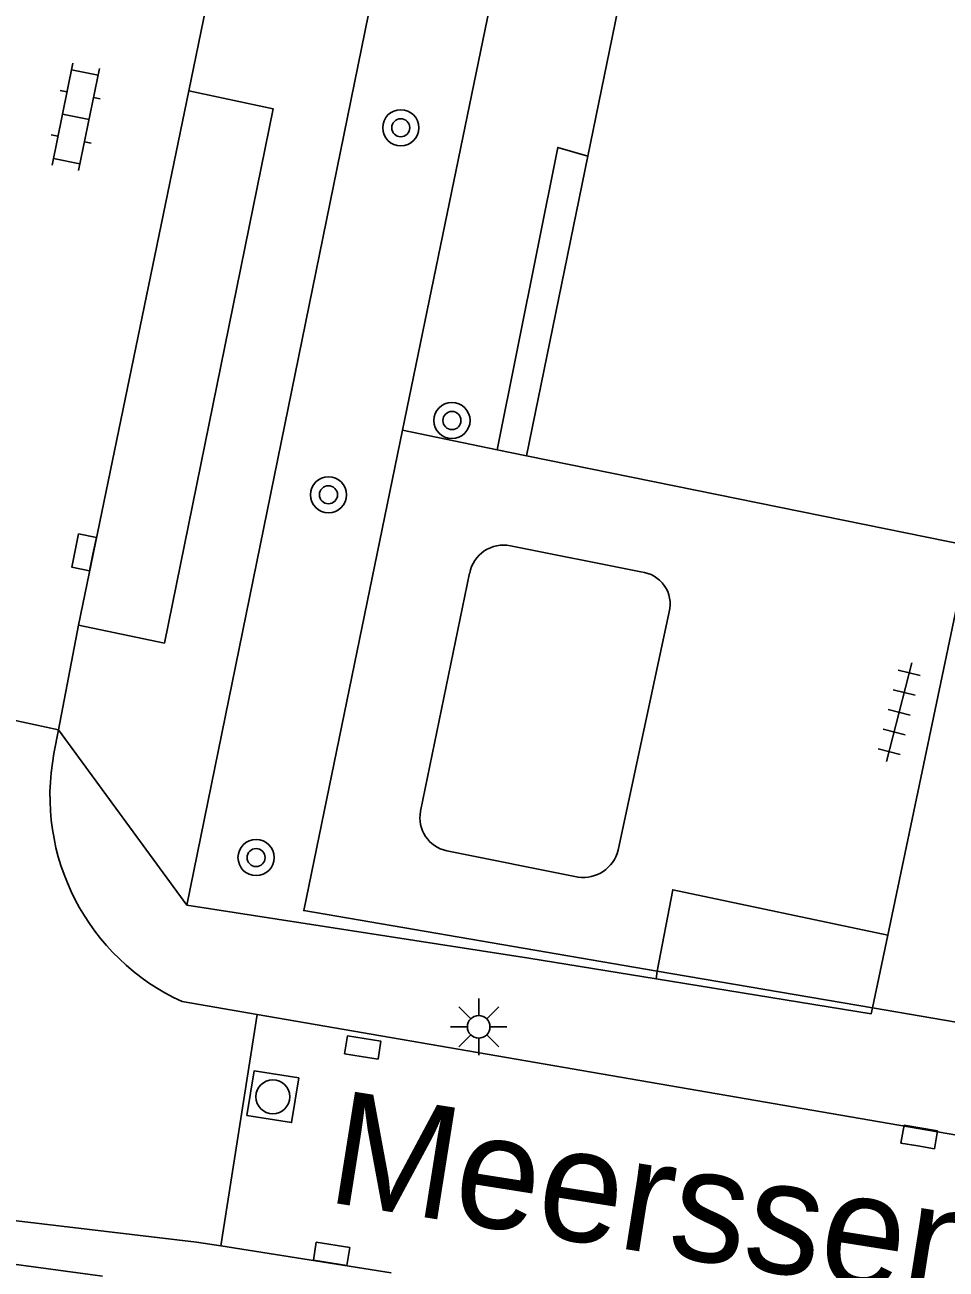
# Model space of a CAD drawing. Extents: x 124000 to 128010, y 398999 to 403000.
# Drawn here: x 127836.79 to 127857.15, y 399801.67 to 399829.17 of the extents above; entities that cross this region are included whole.
import ezdxf

# ---------------------------------------------------------------- set-up
doc = ezdxf.new("R2010")
doc.units = 0
for name, color, linetype in [('gg-afsc-hekwerk', 7, 'Continuous'), ('gg-anno-openbare ruimte label', 7, 'Continuous'), ('gg-bbg-hoofdgebouw', 7, 'Continuous'), ('gg-knt-verharding', 7, 'Continuous'), ('gg-knt-verharding nz', 7, 'Continuous'), ('gt-grn-groengrens', 7, 'Continuous'), ('gt-grn-weggrens', 7, 'Continuous'), ('gt-symb-boom', 7, 'Continuous'), ('gt-symb-klinker verharding', 7, 'Continuous'), ('gt-symb-kolk', 7, 'Continuous'), ('gt-symb-lichtmast', 7, 'Continuous'), ('gt-symb-rioolschacht', 7, 'Continuous'), ('gt-symb-tegel verharding', 7, 'Continuous')]:
    doc.layers.add(name, color=color, linetype=linetype)

# ---------------------------------------------------------------- blocks, each defined once
blk = doc.blocks.new('gt0-LMAST')
at = {"layer": 'gt-symb-lichtmast'}
for p, q in [((-0.005, 0.246), (-0.005, 0.621)), ((-0.182, 0.173), (-0.447, 0.438)), ((0.172, 0.173), (0.437, 0.438)), ((-0.255, -0.004), (-0.63, -0.004)), ((-0.182, -0.181), (-0.447, -0.446)), ((-0.005, -0.254), (-0.005, -0.629)), ((0.437, -0.446), (0.172, -0.181)), ((0.245, -0.004), (0.62, -0.004))]:
    blk.add_line(p, q, dxfattribs=at)
blk.add_circle((-0.005, -0.004), 0.25, dxfattribs=at)
blk = doc.blocks.new('gt0-KOLK')
at = {"layer": 'gt-symb-kolk'}
blk.add_lwpolyline([(0, 0), (0.375, 0), (0.375, 0.4), (-0.375, 0.4), (-0.375, 0), (0, 0)], dxfattribs=at)
blk = doc.blocks.new('gt0-TEG1')
at = {"layer": 'gt-symb-tegel verharding'}
for p, q in [((-1.125, 0), (1.125, 0)), ((-0.9, -0.25), (-0.9, 0.25)), ((-0.45, -0.25), (-0.45, 0.25)), ((0, -0.25), (0, 0.25)), ((0.45, -0.25), (0.45, 0.25)), ((0.9, -0.25), (0.9, 0.25))]:
    blk.add_line(p, q, dxfattribs=at)
blk = doc.blocks.new('gt0-BOOM')
at = {"layer": 'gt-symb-boom'}
for radius in [0.4, 0.2]:
    blk.add_circle((0, 0), radius, dxfattribs=at)
blk = doc.blocks.new('gt0-RS')
at = {"layer": 'gt-symb-rioolschacht'}
blk.add_lwpolyline([(-0.5, -0.5), (0.5, -0.5), (0.5, 0.5), (-0.5, 0.5)], close=True, dxfattribs=at)
blk.add_circle((0, 0), 0.375, dxfattribs=at)
blk = doc.blocks.new('gt0-KL1')
at = {"layer": 'gt-symb-klinker verharding'}
for p, q in [((-1.15, 0.3), (1.15, 0.3)), ((-1, -0.3), (-1, 0.3)), ((-0.5, 0.3), (-0.5, 0.45)), ((0, -0.3), (0, 0.3)), ((0.5, 0.3), (0.5, 0.45)), ((1, -0.3), (1, 0.3)), ((-1.15, -0.3), (1.15, -0.3)), ((-0.5, -0.45), (-0.5, -0.3)), ((0.5, -0.45), (0.5, -0.3))]:
    blk.add_line(p, q, dxfattribs=at)

msp = doc.modelspace()

# ---------------------------------------------------------------- linework, layer by layer
at = {"layer": 'gg-afsc-hekwerk'}
for p, q in [((127847.561, 399831.995), (127845.137, 399820.21)), ((127845.137, 399820.21), (127847.23, 399819.78)), ((127847.23, 399819.78), (127847.874, 399819.647)), ((127850.768, 399808.256), (127855.522, 399807.443)), ((127855.522, 399807.443), (127857.372, 399807.126))]:
    msp.add_line(p, q, dxfattribs=at)
msp.add_lwpolyline([(127845.137, 399820.21), (127842.953, 399809.592), (127850.768, 399808.256)], dxfattribs=at)
at = {"layer": 'gg-bbg-hoofdgebouw'}
for p, q in [((127849.233, 399826.268), (127850.294, 399831.439)), ((127847.874, 399819.647), (127849.233, 399826.268)), ((127857.668, 399817.659), (127847.874, 399819.647))]:
    msp.add_line(p, q, dxfattribs=at)
at = {"layer": 'gg-knt-verharding'}
for p, q in [((127841.138, 399831.231), (127840.415, 399827.711)), ((127847.52, 399817.659), (127850.407, 399817.078)), ((127857.668, 399817.659), (127855.861, 399809.053)), ((127845.533, 399811.787), (127846.62, 399817.053)), ((127851.032, 399816.197), (127849.905, 399810.925)), ((127837.533, 399813.588), (127837.973, 399815.902)), ((127832.696, 399814.622), (127837.533, 399813.588)), ((127837.433, 399813.063), (127837.533, 399813.588)), ((127849.015, 399810.331), (127846.113, 399810.913)), ((127855.861, 399809.053), (127855.522, 399807.443)), ((127840.265, 399807.581), (127841.925, 399807.294)), ((127841.925, 399807.294), (127841.123, 399802.179)), ((127825.185, 399804.092), (127840.585, 399802.263)), ((127840.585, 399802.263), (127841.123, 399802.179)), ((127841.123, 399802.179), (127844.888, 399801.588))]:
    msp.add_line(p, q, dxfattribs=at)
for points in [[(127840.366, 399809.716), (127847.626, 399845.316), (127850.511, 399844.755)], [(127840.415, 399827.711), (127842.281, 399827.313), (127839.874, 399815.505), (127837.973, 399815.902)], [(127847.23, 399819.78), (127848.569, 399826.462), (127849.233, 399826.268)], [(127850.768, 399808.256), (127851.108, 399810.054), (127855.861, 399809.053)], [(127840.366, 399809.716), (127847.931, 399808.539), (127850.74, 399808.082)], [(127850.74, 399808.082), (127855.494, 399807.308), (127855.522, 399807.443)], [(127841.925, 399807.294), (127864.988, 399803.316), (127874.828, 399801.471), (127884.633, 399799.509), (127904.215, 399795.215), (127910.43, 399793.726)], [(127838.503, 399801.513), (127832.123, 399802.371), (127825.082, 399803.107)]]:
    msp.add_lwpolyline(points, dxfattribs=at)
for centre, radius, start, end in [((127847.372, 399816.908), 0.765, 78.8138, 169.0936), ((127850.341, 399816.369), 0.712, 345.9917, 84.7137), ((127842.343, 399812.127), 4.998, 169.2047, 245.437), ((127846.275, 399811.65), 0.754, 169.5173, 257.6204), ((127849.124, 399811.131), 0.807, 262.2111, 345.2284)]:
    msp.add_arc(centre, radius, start, end, dxfattribs=at)
at = {"layer": 'gg-knt-verharding nz'}
msp.add_line((127837.973, 399815.902), (127840.415, 399827.711), dxfattribs=at)
at = {"layer": 'gt-grn-groengrens'}
msp.add_line((127850.74, 399808.082), (127850.768, 399808.256), dxfattribs=at)
at = {"layer": 'gt-grn-weggrens'}
msp.add_line((127837.533, 399813.588), (127840.366, 399809.716), dxfattribs=at)

# ---------------------------------------------------------------- block references
at = {"layer": 'gt-symb-boom'}
for p in [(127845.098, 399826.897), (127846.229, 399820.426), (127843.5, 399818.784), (127841.9, 399810.765)]:
    msp.add_blockref('gt0-BOOM', p, dxfattribs=at)
at = {"layer": 'gt-symb-klinker verharding', "rotation": 78.46537934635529}
msp.add_blockref('gt0-KL1', (127837.914, 399827.139), dxfattribs=at)
at = {"layer": 'gt-symb-kolk'}
for p, rotation in [((127838.295, 399817.472), 78.34159837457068), ((127844.226, 399806.37), -9.094804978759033), ((127856.522, 399804.391), -9.725965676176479), ((127843.537, 399801.807), -9.0948049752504)]:
    msp.add_blockref('gt0-KOLK', p, dxfattribs=dict(at, rotation=rotation))
at = {"layer": 'gt-symb-lichtmast'}
msp.add_blockref('gt0-LMAST', (127846.825, 399807.028), dxfattribs=at)
at = {"layer": 'gt-symb-rioolschacht', "rotation": -9.094804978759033}
msp.add_blockref('gt0-RS', (127842.271, 399805.478), dxfattribs=at)
at = {"layer": 'gt-symb-tegel verharding', "rotation": -104.30027745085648}
msp.add_blockref('gt0-TEG1', (127856.112, 399813.977), dxfattribs=at)

# ---------------------------------------------------------------- texts
at = {"layer": 'gg-anno-openbare ruimte label'}
msp.add_text('Meerssenstraat', height=2.5, rotation=351, dxfattribs=at).set_placement((127843.424, 399803.161))

doc.saveas('drawing.dxf')
